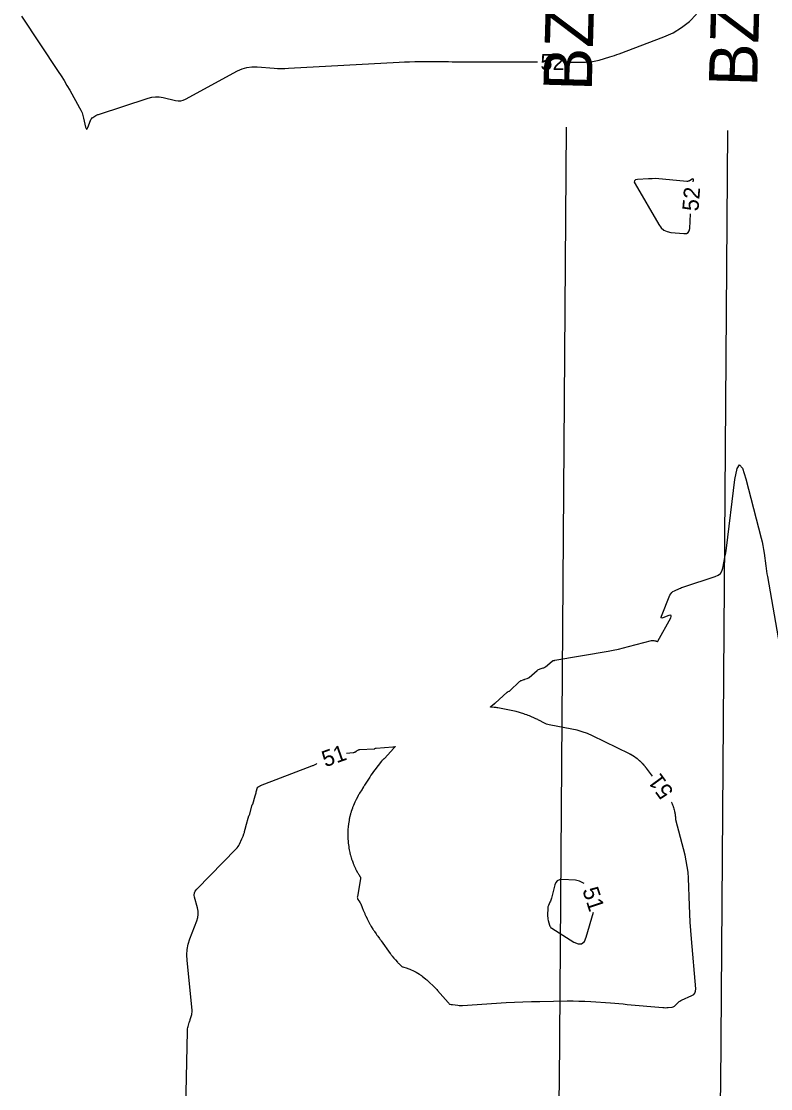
# Model space of a CAD drawing. Extents: x 2384780 to 2405861, y 547869 to 573706.
# Drawn here: x 2395575.8 to 2395668.8, y 552819.4 to 552951.7 of the extents above; entities that cross this region are included whole.
import ezdxf

# ---------------------------------------------------------------- set-up
doc = ezdxf.new("R2010")
doc.units = 0
for name, color, linetype in [('Old_Level_60', 7, 'Continuous'), ('Prop Buffer Zone 1', 7, 'Continuous'), ('Prop Buffer Zone 2', 7, 'Continuous')]:
    doc.layers.add(name, color=color, linetype=linetype)

msp = doc.modelspace()

# ---------------------------------------------------------------- linework, layer by layer
at = {"layer": 'Old_Level_60'}
for points in [[(2395643.85125, 552946.68875), (2395645.819, 552946.68325), (2395646.2445, 552946.6975), (2395646.6655, 552946.7425), (2395647.082, 552946.81825), (2395647.494, 552946.925), (2395648.83275, 552947.324), (2395649.119, 552947.412), (2395649.40325, 552947.505), (2395649.686, 552947.603), (2395649.967, 552947.706), (2395655.5215, 552949.7995), (2395656.66775, 552950.3115), (2395657.72625, 552950.95025), (2395658.697, 552951.716), (2395659.58, 552952.60875)], [(2395575.84425, 552952.35525), (2395580.412, 552945.52975), (2395580.788, 552944.9565), (2395581.1525, 552944.376), (2395581.50575, 552943.78875), (2395581.8475, 552943.1945), (2395583.07425, 552941.01425), (2395583.2335, 552940.705), (2395583.36925, 552940.38675), (2395583.48075, 552940.05925), (2395583.5685, 552939.72275), (2395583.81625, 552938.60825), (2395583.8735, 552938.428), (2395583.9395, 552938.3645), (2395584.01375, 552938.41775), (2395584.0965, 552938.588), (2395584.42475, 552939.44975), (2395584.47775, 552939.56225), (2395584.546, 552939.662), (2395584.62975, 552939.74925), (2395584.729, 552939.824), (2395585.07825, 552940.04775), (2395585.15425, 552940.09325), (2395585.23275, 552940.1335), (2395585.3135, 552940.1685), (2395585.39675, 552940.19875), (2395591.556, 552942.205), (2395592.01775, 552942.32225), (2395592.48225, 552942.37425), (2395592.9495, 552942.36075), (2395593.4195, 552942.282), (2395594.959, 552941.918), (2395595.285, 552941.87), (2395595.60275, 552941.88175), (2395595.91275, 552941.95375), (2395596.2145, 552942.08575), (2395602.655, 552945.58625), (2395603.2315, 552945.8495), (2395603.8275, 552946.02275), (2395604.44225, 552946.10575), (2395605.07625, 552946.09875), (2395607.17825, 552945.929), (2395607.62875, 552945.9005), (2395608.07925, 552945.88725), (2395608.53025, 552945.88925), (2395608.98125, 552945.907), (2395622.69425, 552946.675), (2395623.34625, 552946.70675), (2395623.9985, 552946.72875), (2395624.651, 552946.741), (2395625.30375, 552946.7435), (2395627.4365, 552946.736), (2395627.8935, 552946.73425), (2395628.3505, 552946.73275), (2395628.80775, 552946.7315), (2395629.26475, 552946.73), (2395639.85125, 552946.7)], [(2395659.153, 552931.82425), (2395659.2025, 552932.034), (2395659.2135, 552932.12825), (2395659.19175, 552932.179), (2395659.137, 552932.186), (2395659.04925, 552932.14925), (2395658.70575, 552931.95575), (2395658.63075, 552931.9205), (2395658.553, 552931.8975), (2395658.47275, 552931.88675), (2395658.39, 552931.8885), (2395655.337, 552932.17625), (2395654.91225, 552932.208), (2395654.4875, 552932.2235), (2395654.06225, 552932.22275), (2395653.63675, 552932.20575), (2395652.2465, 552932.12325), (2395652.0045, 552932.07575), (2395651.87475, 552931.968), (2395651.85675, 552931.8), (2395651.951, 552931.57225)], [(2395651.951, 552931.57225), (2395654.88975, 552926.5235), (2395655.17125, 552926.14025), (2395655.51425, 552925.85325), (2395655.91875, 552925.6625), (2395656.38475, 552925.5675), (2395658.007, 552925.41475), (2395658.3135, 552925.42975), (2395658.53725, 552925.54), (2395658.67875, 552925.74575), (2395658.7375, 552926.04675), (2395658.82825, 552927.845)], [(2395637.87225, 552870.01775), (2395638.095, 552870.09325), (2395638.14275, 552870.1095), (2395638.1905, 552870.1255), (2395638.23825, 552870.14125), (2395638.28625, 552870.157), (2395638.581, 552870.25325), (2395638.6425, 552870.27675), (2395638.7005, 552870.306), (2395638.7555, 552870.34125), (2395638.80725, 552870.382), (2395639.793, 552871.243), (2395639.88325, 552871.3135), (2395639.97975, 552871.3725), (2395640.0825, 552871.41975), (2395640.19125, 552871.45575), (2395640.55675, 552871.55425), (2395640.633, 552871.5795), (2395640.70525, 552871.61225), (2395640.77325, 552871.65275), (2395640.83725, 552871.70125), (2395641.66925, 552872.403), (2395641.697, 552872.4235), (2395641.72625, 552872.44025), (2395641.75775, 552872.453), (2395641.791, 552872.46175), (2395641.9025, 552872.4845), (2395641.92625, 552872.48925), (2395641.95025, 552872.494), (2395641.97425, 552872.4985), (2395641.99825, 552872.50275), (2395648.62025, 552873.653), (2395649.2555, 552873.77025), (2395649.88775, 552873.90075), (2395650.51725, 552874.04475), (2395651.14375, 552874.202), (2395654.00675, 552874.9525), (2395654.034, 552874.9585), (2395654.06125, 552874.9625), (2395654.089, 552874.964), (2395654.11675, 552874.9635), (2395654.208, 552874.95825), (2395654.2275, 552874.95675), (2395654.24725, 552874.955), (2395654.2665, 552874.95275), (2395654.286, 552874.95025), (2395654.3845, 552874.9355), (2395654.4055, 552874.93225), (2395654.4265, 552874.92825), (2395654.44725, 552874.92375), (2395654.468, 552874.9185), (2395654.55525, 552874.896), (2395654.57375, 552874.891), (2395654.59225, 552874.8855), (2395654.61075, 552874.8795), (2395654.629, 552874.87325), (2395654.71, 552874.84375), (2395654.7265, 552874.84025), (2395654.74075, 552874.84225), (2395654.75275, 552874.85), (2395654.76275, 552874.8635), (2395656.3705, 552877.77525), (2395656.44425, 552877.9505), (2395656.43175, 552878.05275), (2395656.333, 552878.082), (2395656.14775, 552878.0385), (2395655.40225, 552877.7765), (2395655.2705, 552877.747), (2395655.19475, 552877.77075), (2395655.175, 552877.8475), (2395655.2115, 552877.9775), (2395656.27525, 552880.56125), (2395656.37, 552880.74325), (2395656.49275, 552880.898), (2395656.644, 552881.0255), (2395656.82325, 552881.12525), (2395657.455, 552881.407), (2395657.59125, 552881.4655), (2395657.72875, 552881.5205), (2395657.8675, 552881.57175), (2395658.008, 552881.61925), (2395661.90625, 552882.88375), (2395662.2575, 552883.045), (2395662.53025, 552883.27525), (2395662.72475, 552883.5745), (2395662.841, 552883.943), (2395663.09275, 552885.25975), (2395663.1445, 552885.54225), (2395663.19175, 552885.82525), (2395663.23425, 552886.10925), (2395663.2725, 552886.39375), (2395664.3465, 552894.9055), (2395664.6035, 552896.271), (2395664.91625, 552896.74025), (2395665.28525, 552896.3135), (2395665.71, 552894.991), (2395667.586, 552887.6565), (2395667.69825, 552887.1905), (2395667.79675, 552886.722), (2395667.88175, 552886.251), (2395667.95325, 552885.77725)], [(2395667.95325, 552885.77725), (2395668.165, 552884.22525), (2395668.21175, 552883.893), (2395668.26175, 552883.561), (2395668.315, 552883.22975), (2395668.371, 552882.89875), (2395670.36775, 552871.4675)], [(2395654.11125, 552858.14225), (2395653.3585, 552859.1185), (2395653.32625, 552859.16025), (2395653.2935, 552859.202), (2395653.26075, 552859.24375), (2395653.228, 552859.28525), (2395653.12025, 552859.421), (2395653.097, 552859.44975), (2395653.07325, 552859.47825), (2395653.049, 552859.5065), (2395653.0245, 552859.53425), (2395652.8915, 552859.68175), (2395652.86275, 552859.713), (2395652.8335, 552859.744), (2395652.80375, 552859.77425), (2395652.7735, 552859.80425), (2395652.63375, 552859.93975), (2395652.60375, 552859.96875), (2395652.573, 552859.997), (2395652.542, 552860.02475), (2395652.5105, 552860.05225), (2395652.3585, 552860.1825), (2395652.3255, 552860.21025), (2395652.29225, 552860.23725), (2395652.2585, 552860.26375), (2395652.224, 552860.2895), (2395652.06025, 552860.41075), (2395652.02475, 552860.4365), (2395651.989, 552860.46175), (2395651.953, 552860.48625), (2395651.9165, 552860.51025), (2395651.74125, 552860.624), (2395651.7035, 552860.648), (2395651.6655, 552860.6715), (2395651.627, 552860.69425), (2395651.588, 552860.71625), (2395651.4105, 552860.81525), (2395651.37225, 552860.836), (2395651.33375, 552860.8565), (2395651.295, 552860.8765), (2395651.256, 552860.89575), (2395646.67625, 552863.132), (2395646.0525, 552863.41075), (2395645.414, 552863.6455), (2395644.76075, 552863.836), (2395644.09325, 552863.982), (2395641.30175, 552864.49475), (2395641.12525, 552864.53475), (2395640.954, 552864.58925), (2395640.78775, 552864.658), (2395640.627, 552864.741), (2395640.11, 552865.03575), (2395639.9985, 552865.09725), (2395639.88525, 552865.1555), (2395639.7705, 552865.2105), (2395639.65425, 552865.26225), (2395638.86075, 552865.60225), (2395638.68975, 552865.6725), (2395638.517, 552865.738), (2395638.3425, 552865.7985), (2395638.16625, 552865.854), (2395637.2095, 552866.14025), (2395637.004, 552866.1985), (2395636.79675, 552866.25125), (2395636.58825, 552866.29775), (2395636.3785, 552866.33875), (2395634.95325, 552866.59525), (2395634.83725, 552866.6145), (2395634.721, 552866.63025), (2395634.60425, 552866.64275), (2395634.487, 552866.65175), (2395634.10375, 552866.67575), (2395634.03975, 552866.68675), (2395634.01225, 552866.70975), (2395634.02125, 552866.74425), (2395634.06675, 552866.7905), (2395634.50625, 552867.1505), (2395634.51325, 552867.156), (2395634.52075, 552867.16075), (2395634.52875, 552867.16525), (2395634.53675, 552867.169), (2395634.564, 552867.1805), (2395634.56975, 552867.18325), (2395634.575, 552867.18625), (2395634.58025, 552867.18975), (2395634.585, 552867.194), (2395636.0835, 552868.54475), (2395636.11425, 552868.57), (2395636.14675, 552868.592), (2395636.18125, 552868.61125), (2395636.21775, 552868.62725), (2395636.33975, 552868.67425), (2395636.36525, 552868.6855), (2395636.38925, 552868.699), (2395636.41175, 552868.71475), (2395636.43275, 552868.733), (2395637.63125, 552869.87225), (2395637.6855, 552869.9185), (2395637.74375, 552869.95825), (2395637.806, 552869.99125), (2395637.87225, 552870.01775)], [(2395616.18325, 552860.9975), (2395616.98175, 552861.06025), (2395617.03825, 552861.06775), (2395617.09275, 552861.08125), (2395617.1455, 552861.10075), (2395617.1965, 552861.126), (2395617.36, 552861.21875), (2395617.395, 552861.2385), (2395617.43025, 552861.25825), (2395617.4655, 552861.27775), (2395617.50075, 552861.29725), (2395617.67475, 552861.39275), (2395617.71275, 552861.411), (2395617.75175, 552861.4245), (2395617.7925, 552861.4335), (2395617.83425, 552861.43775), (2395619.5955, 552861.519), (2395619.62325, 552861.52175), (2395619.65025, 552861.5275), (2395619.6765, 552861.536), (2395619.702, 552861.54775), (2395619.7835, 552861.5905), (2395619.8015, 552861.59875), (2395619.81975, 552861.605), (2395619.8385, 552861.6095), (2395619.858, 552861.612), (2395621.89975, 552861.77725), (2395621.903, 552861.7775), (2395621.90625, 552861.77825), (2395621.90925, 552861.77925), (2395621.91225, 552861.7805), (2395621.922, 552861.78525), (2395621.924, 552861.78625), (2395621.92625, 552861.787), (2395621.9285, 552861.7875), (2395621.93075, 552861.788), (2395622.17125, 552861.8195), (2395622.2065, 552861.82075), (2395622.22175, 552861.81325), (2395622.2175, 552861.79675), (2395622.1935, 552861.771), (2395622.08275, 552861.673), (2395622.05925, 552861.6515), (2395622.0365, 552861.6295), (2395622.0145, 552861.607), (2395621.993, 552861.58375), (2395620.92, 552860.3835), (2395620.88225, 552860.343), (2395620.843, 552860.30375), (2395620.8025, 552860.266), (2395620.76025, 552860.23), (2395620.62025, 552860.11425), (2395620.591, 552860.08875), (2395620.5635, 552860.06175), (2395620.53725, 552860.033), (2395620.51275, 552860.003), (2395619.6795, 552858.92175), (2395619.5125, 552858.70025), (2395619.35075, 552858.475), (2395619.19375, 552858.2465), (2395619.042, 552858.01425), (2395618.41725, 552857.03525), (2395618.38175, 552856.9785), (2395618.34675, 552856.92125), (2395618.31275, 552856.86375), (2395618.2795, 552856.8055), (2395618.17225, 552856.615), (2395618.149, 552856.57425), (2395618.125, 552856.534), (2395618.10025, 552856.49425), (2395618.075, 552856.45475), (2395617.787, 552856.014), (2395617.7265, 552855.919), (2395617.66825, 552855.8225), (2395617.612, 552855.72475), (2395617.55825, 552855.62575), (2395617.35975, 552855.251), (2395617.31825, 552855.1705), (2395617.27825, 552855.089), (2395617.23975, 552855.00675), (2395617.203, 552854.92375), (2395617.028, 552854.51675), (2395616.9915, 552854.429), (2395616.95675, 552854.34075), (2395616.924, 552854.25175), (2395616.89325, 552854.162), (2395616.75875, 552853.75725), (2395616.73075, 552853.6705), (2395616.7045, 552853.583), (2395616.68025, 552853.495), (2395616.6575, 552853.4065), (2395616.5575, 552852.9985), (2395616.537, 552852.911), (2395616.51825, 552852.823), (2395616.50125, 552852.73475), (2395616.486, 552852.646), (2395616.42025, 552852.24075), (2395616.407, 552852.15375), (2395616.3955, 552852.06675), (2395616.386, 552851.97925), (2395616.378, 552851.89175)], [(2395604.98575, 552856.191), (2395605.13375, 552856.729), (2395605.13925, 552856.7435), (2395605.147, 552856.75625), (2395605.15725, 552856.76725), (2395605.17, 552856.7765), (2395605.21525, 552856.80325), (2395605.225, 552856.809), (2395605.23475, 552856.8145), (2395605.24475, 552856.82), (2395605.2545, 552856.8255), (2395605.32025, 552856.86075), (2395605.33425, 552856.86825), (2395605.3485, 552856.87575), (2395605.36275, 552856.883), (2395605.377, 552856.89), (2395605.45475, 552856.928), (2395605.4715, 552856.936), (2395605.4885, 552856.9435), (2395605.5055, 552856.95075), (2395605.52275, 552856.95775), (2395611.874, 552859.4085), (2395611.9555, 552859.441), (2395612.036, 552859.4755), (2395612.11575, 552859.512), (2395612.19475, 552859.55025), (2395612.45125, 552859.67825), (2395612.4715, 552859.688)], [(2395595.94325, 552803.59925), (2395596.44225, 552826.52), (2395596.45025, 552826.66925), (2395596.46825, 552826.81675), (2395596.496, 552826.963), (2395596.5335, 552827.1075), (2395596.67225, 552827.57725), (2395596.702, 552827.67775), (2395596.73175, 552827.7785), (2395596.76175, 552827.879), (2395596.79175, 552827.9795), (2395596.974, 552828.58775), (2395597.0065, 552828.7185), (2395597.0255, 552828.85075), (2395597.0315, 552828.98425), (2395597.02425, 552829.11875), (2395596.392, 552835.275), (2395596.361, 552835.961), (2395596.41025, 552836.63675), (2395596.5395, 552837.3015), (2395596.74875, 552837.95575), (2395597.6115, 552840.19975), (2395597.7295, 552840.5935), (2395597.78225, 552840.99025), (2395597.7695, 552841.3905), (2395597.69175, 552841.794), (2395597.3305, 552843.1175), (2395597.2885, 552843.39175), (2395597.3175, 552843.64775), (2395597.41725, 552843.88525), (2395597.58775, 552844.10425), (2395602.49925, 552849.107), (2395602.624, 552849.24625), (2395602.7345, 552849.395), (2395602.83075, 552849.5535), (2395602.9125, 552849.72175), (2395603.184, 552850.35075), (2395603.22225, 552850.43975), (2395603.26, 552850.52925), (2395603.297, 552850.61875), (2395603.3335, 552850.70875), (2395603.45175, 552851.00275), (2395603.47625, 552851.066), (2395603.49825, 552851.13), (2395603.51825, 552851.19475), (2395603.536, 552851.26025), (2395603.68575, 552851.849), (2395603.68675, 552851.852), (2395603.688, 552851.85475), (2395603.6895, 552851.8575), (2395603.6915, 552851.86), (2395603.69825, 552851.86775), (2395603.69975, 552851.8695), (2395603.70075, 552851.8715), (2395603.70175, 552851.8735), (2395603.7025, 552851.8755), (2395604.07075, 552853.22175), (2395604.0735, 552853.22975), (2395604.07725, 552853.237), (2395604.082, 552853.24375), (2395604.0875, 552853.25), (2395604.10725, 552853.2695), (2395604.11125, 552853.27375), (2395604.1145, 552853.2785), (2395604.11725, 552853.28375), (2395604.119, 552853.28925), (2395604.48025, 552854.5755), (2395604.4845, 552854.5875), (2395604.4905, 552854.59825), (2395604.49825, 552854.608), (2395604.50775, 552854.61675), (2395604.54125, 552854.643), (2395604.54775, 552854.649), (2395604.55325, 552854.656), (2395604.5575, 552854.6635), (2395604.5605, 552854.672), (2395604.85025, 552855.70375), (2395604.8845, 552855.8255), (2395604.9185, 552855.94725), (2395604.95225, 552856.069), (2395604.98575, 552856.191)], [(2395659.4795, 552831.744), (2395658.953, 552837.9795), (2395658.87175, 552839.012), (2395658.80225, 552840.04525), (2395658.74425, 552841.07925), (2395658.698, 552842.114), (2395658.56575, 552845.495), (2395658.5185, 552846.21675), (2395658.43325, 552846.933), (2395658.31, 552847.64375), (2395658.14875, 552848.34875), (2395657.0285, 552852.71675), (2395657.018, 552852.762), (2395657.00975, 552852.80725), (2395657.00375, 552852.853), (2395657, 552852.899), (2395656.991, 552853.05), (2395656.98875, 552853.08225), (2395656.98625, 552853.1145), (2395656.983, 552853.14675), (2395656.9795, 552853.179), (2395656.9595, 552853.34775), (2395656.955, 552853.38375), (2395656.94975, 552853.42), (2395656.944, 552853.45575), (2395656.93775, 552853.49175), (2395656.908, 552853.65325), (2395656.9015, 552853.688), (2395656.89425, 552853.7225), (2395656.8865, 552853.75675), (2395656.87825, 552853.791), (2395656.838, 552853.9525), (2395656.829, 552853.987), (2395656.81975, 552854.0215), (2395656.80975, 552854.05575), (2395656.799, 552854.08975), (2395656.74875, 552854.24875), (2395656.7375, 552854.28275), (2395656.726, 552854.31675), (2395656.71375, 552854.35025), (2395656.70125, 552854.38375), (2395656.64025, 552854.54075), (2395656.627, 552854.5745), (2395656.61325, 552854.60775), (2395656.599, 552854.641), (2395656.58425, 552854.67375), (2395656.51375, 552854.82925), (2395656.49825, 552854.86225), (2395656.48225, 552854.89525), (2395656.4705, 552854.91825)], [(2395616.378, 552851.89175), (2395616.3455, 552851.4905), (2395616.33925, 552851.4045), (2395616.3345, 552851.3185), (2395616.3315, 552851.23225), (2395616.32975, 552851.14625), (2395616.32575, 552850.753), (2395616.3255, 552850.66875), (2395616.32725, 552850.58475), (2395616.3305, 552850.5005), (2395616.3355, 552850.4165), (2395616.36225, 552850.0315), (2395616.36875, 552849.94925), (2395616.37675, 552849.867), (2395616.386, 552849.78475), (2395616.397, 552849.70275), (2395616.44975, 552849.32925), (2395616.46175, 552849.2495), (2395616.475, 552849.16975), (2395616.49, 552849.09025), (2395616.50625, 552849.01125), (2395616.58375, 552848.64975), (2395616.601, 552848.5725), (2395616.6195, 552848.4955), (2395616.6395, 552848.41875), (2395616.6605, 552848.3425), (2395616.76, 552847.99425), (2395616.78225, 552847.92), (2395616.8055, 552847.846), (2395616.8305, 552847.7725), (2395616.85675, 552847.6995), (2395616.9805, 552847.36575), (2395617.0075, 552847.2945), (2395617.03575, 552847.22375), (2395617.06525, 552847.1535), (2395617.096, 552847.08375), (2395617.23925, 552846.7655), (2395617.27025, 552846.6975), (2395617.30275, 552846.63), (2395617.336, 552846.56325), (2395617.3705, 552846.49675), (2395617.53075, 552846.194), (2395617.5655, 552846.1295), (2395617.6015, 552846.0655), (2395617.63875, 552846.00225), (2395617.67675, 552845.9395), (2395617.85475, 552845.653), (2395617.8865, 552845.5905), (2395617.9055, 552845.5255), (2395617.91175, 552845.458), (2395617.90525, 552845.388), (2395617.51325, 552843.219), (2395617.50425, 552843.123), (2395617.51325, 552843.0305), (2395617.53975, 552842.9415), (2395617.58425, 552842.856), (2395617.80925, 552842.5015), (2395617.821, 552842.4835), (2395617.83275, 552842.46525), (2395617.84475, 552842.44725), (2395617.85675, 552842.4295), (2395617.89675, 552842.37125), (2395617.905, 552842.35875), (2395617.91225, 552842.3455), (2395617.919, 552842.332), (2395617.92475, 552842.31825), (2395618.1085, 552841.83775), (2395618.1485, 552841.735), (2395618.1895, 552841.63275), (2395618.232, 552841.53125), (2395618.2755, 552841.43), (2395618.42325, 552841.09125), (2395618.45525, 552841.019), (2395618.48825, 552840.94675), (2395618.52175, 552840.87525), (2395618.556, 552840.80375), (2395618.733, 552840.44125), (2395618.7715, 552840.36375), (2395618.81075, 552840.28675), (2395618.851, 552840.21025), (2395618.892, 552840.13425), (2395619.07825, 552839.7945), (2395619.11875, 552839.722), (2395619.15975, 552839.65), (2395619.2015, 552839.57825), (2395619.24425, 552839.507), (2395619.446, 552839.17425), (2395619.4895, 552839.10325), (2395619.534, 552839.03275), (2395619.5795, 552838.96275), (2395619.6255, 552838.8935), (2395619.8425, 552838.57175), (2395619.88925, 552838.503), (2395619.937, 552838.43475), (2395619.98525, 552838.367), (2395620.03425, 552838.3), (2395620.2665, 552837.9855), (2395620.31625, 552837.918), (2395620.36575, 552837.8505), (2395620.415, 552837.78275), (2395620.464, 552837.71475)], [(2395645.6395, 552844.81775), (2395645.22175, 552845.04125), (2395645.06225, 552845.11575), (2395644.89775, 552845.172), (2395644.72775, 552845.2095), (2395644.55275, 552845.22825), (2395642.88625, 552845.3185), (2395642.56275, 552845.292), (2395642.307, 552845.174), (2395642.1185, 552844.9645), (2395641.99775, 552844.6635), (2395641.57975, 552842.99925), (2395641.5435, 552842.86975), (2395641.501, 552842.74225), (2395641.45175, 552842.6175), (2395641.396, 552842.49475), (2395641.20325, 552842.09825), (2395641.16675, 552842.01225), (2395641.14025, 552841.92375), (2395641.12375, 552841.83275), (2395641.11675, 552841.7395)], [(2395641.11675, 552841.7395), (2395641.10075, 552840.945), (2395641.1035, 552840.7635), (2395641.119, 552840.58375), (2395641.14725, 552840.40525), (2395641.18825, 552840.2285), (2395641.343, 552839.6535), (2395641.3855, 552839.53725), (2395641.44675, 552839.43475), (2395641.52675, 552839.34625), (2395641.6255, 552839.27175), (2395644.35375, 552837.5645), (2395644.88925, 552837.327), (2395645.326, 552837.347), (2395645.6645, 552837.624), (2395645.90475, 552838.158), (2395646.806, 552841.2875)], [(2395620.464, 552837.71475), (2395621.589, 552836.15475), (2395621.64875, 552836.073), (2395621.71, 552835.992), (2395621.77225, 552835.91225), (2395621.836, 552835.83325), (2395622.0455, 552835.57675), (2395622.09075, 552835.522), (2395622.1365, 552835.46775), (2395622.183, 552835.41425), (2395622.23, 552835.361), (2395622.48075, 552835.08075), (2395622.53475, 552835.02125), (2395622.5895, 552834.962), (2395622.645, 552834.90375), (2395622.70125, 552834.84575), (2395622.929, 552834.614), (2395622.98025, 552834.568), (2395623.03575, 552834.52925), (2395623.09575, 552834.49825), (2395623.1605, 552834.47475), (2395623.67725, 552834.321), (2395623.78725, 552834.28625), (2395623.89625, 552834.24825), (2395624.00375, 552834.20675), (2395624.11, 552834.16175), (2395624.4955, 552833.99175), (2395624.5775, 552833.954), (2395624.658, 552833.91375), (2395624.737, 552833.8705), (2395624.81475, 552833.82475), (2395625.22525, 552833.57375), (2395625.31225, 552833.51875), (2395625.39725, 552833.461), (2395625.4805, 552833.4005), (2395625.562, 552833.3375), (2395626.016, 552832.97425), (2395626.11225, 552832.89525), (2395626.2065, 552832.814), (2395626.2985, 552832.73025), (2395626.3885, 552832.644), (2395626.981, 552832.06275), (2395627.10675, 552831.937), (2395627.23, 552831.809), (2395627.35125, 552831.67875), (2395627.47, 552831.5465), (2395628.764, 552830.07675), (2395628.784, 552830.054), (2395628.80375, 552830.031), (2395628.82325, 552830.008), (2395628.84275, 552829.985), (2395628.90625, 552829.90925), (2395628.92075, 552829.8945), (2395628.937, 552829.88325), (2395628.95525, 552829.875), (2395628.975, 552829.86975), (2395629.1465, 552829.8415), (2395629.18325, 552829.8355), (2395629.22, 552829.82975), (2395629.257, 552829.82425), (2395629.29375, 552829.819), (2395629.97375, 552829.726), (2395630.11975, 552829.70975), (2395630.26575, 552829.70075), (2395630.41225, 552829.69925), (2395630.55875, 552829.705), (2395635.9745, 552830.04975), (2395637.0145, 552830.1095), (2395638.055, 552830.1565), (2395639.096, 552830.1905), (2395640.13775, 552830.2115), (2395643.541, 552830.25925), (2395644.27, 552830.26175), (2395644.99875, 552830.24925), (2395645.727, 552830.2215), (2395646.45475, 552830.1785), (2395648.9, 552830.00875), (2395649.424, 552829.971), (2395649.94775, 552829.9305), (2395650.47125, 552829.88725), (2395650.9945, 552829.84125), (2395655.4155, 552829.44025), (2395655.5735, 552829.43), (2395655.73125, 552829.4275), (2395655.889, 552829.433), (2395656.0465, 552829.4465), (2395656.56125, 552829.5035), (2395656.6675, 552829.52425), (2395656.76525, 552829.56175), (2395656.85475, 552829.6165), (2395656.93575, 552829.688), (2395657.32975, 552830.0975), (2395657.4175, 552830.18025), (2395657.512, 552830.25325), (2395657.6135, 552830.3165), (2395657.72175, 552830.37), (2395658.987, 552830.9195), (2395659.221, 552831.05925), (2395659.38125, 552831.24325), (2395659.46725, 552831.4715), (2395659.4795, 552831.744)]]:
    msp.add_lwpolyline(points, dxfattribs=at)
at = {"layer": 'Prop Buffer Zone 1'}
msp.add_lwpolyline([(2395663.4045, 552938.192), (2395662.5425, 552819.7905), (2395657.1906, 552584.00679)], dxfattribs=at)
at = {"layer": 'Prop Buffer Zone 2'}
msp.add_lwpolyline([(2395643.407, 552938.58975), (2395642.54425, 552820.09025), (2395637.19497, 552584.4216)], dxfattribs=at)

# ---------------------------------------------------------------- texts
at = {"layer": 'Old_Level_60'}
for s, rotation, p in [('52', 359.8378889, (2395640.2185, 552945.699)), ('52', 85.3364611, (2395659.7935, 552928.13675)), ('51', 19.4324389, (2395613.53225, 552859.229)), ('51', 126.1961056, (2395656.80925, 552856.23425)), ('51', 288.2861444, (2395645.3935, 552844.016))]:
    msp.add_text(s, height=2, rotation=rotation, dxfattribs=at).set_placement(p)
at = {"layer": 'Prop Buffer Zone 1'}
msp.add_text('BZ1', height=6, rotation=88.3668167, dxfattribs=at).set_placement((2395667.09, 552943.59425))
at = {"layer": 'Prop Buffer Zone 2'}
msp.add_text('BZ2', height=6, rotation=88.3668167, dxfattribs=at).set_placement((2395646.5715, 552943.05))

doc.saveas('drawing.dxf')
